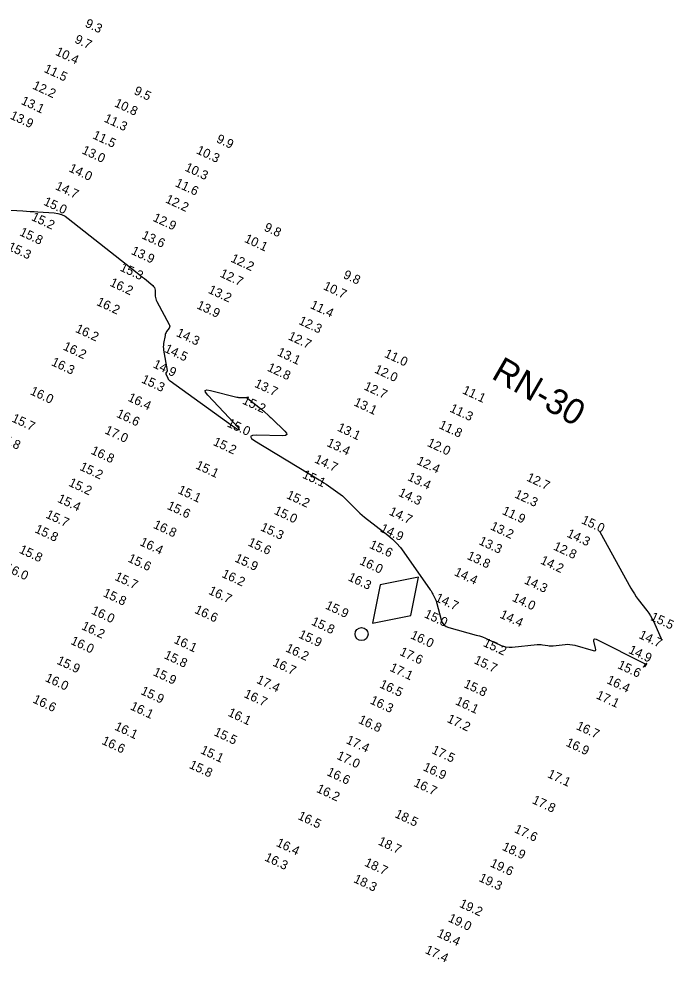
# Model space of a CAD drawing. Extents: x 988130 to 1132882, y 654656 to 841453.
# Drawn here: x 1101601 to 1101961, y 700830 to 701349 of the extents above; entities that cross this region are included whole.
import ezdxf

# ---------------------------------------------------------------- set-up
doc = ezdxf.new("R2010")
doc.units = 0
for name, color, linetype in [('V-CHAN-NAID', 7, 'Continuous'), ('V-TOPO-MAJR', 7, 'Continuous'), ('V-TOPO-SOUN', 7, 'Continuous')]:
    doc.layers.add(name, color=color, linetype=linetype)

msp = doc.modelspace()

# ---------------------------------------------------------------- linework, layer by layer
at = {"layer": 'V-CHAN-NAID'}
msp.add_lwpolyline([(1101795.16, 701016.08), (1101816.37, 701020.32), (1101820.62, 701041.54), (1101799.4, 701037.29)], close=True, dxfattribs=at)
msp.add_lwpolyline([(1101795.16, 701016.08), (1101816.37, 701020.32), (1101820.62, 701041.54), (1101799.4, 701037.29)], close=True, dxfattribs=at)
msp.add_circle((1101789.22, 701010.14), 3.6, dxfattribs=at)
msp.add_circle((1101789.22, 701010.14), 3.6, dxfattribs=at)
at = {"layer": 'V-TOPO-MAJR'}
for points in [[(1101592.81, 701243.77), (1101602.73, 701243.14), (1101604.81, 701243), (1101606.88, 701242.87), (1101608.96, 701242.73), (1101611.04, 701242.59), (1101619.98, 701241.99), (1101622.11, 701241.69), (1101624.12, 701241.09), (1101626.01, 701240.18), (1101627.78, 701238.98), (1101665.75, 701208.96), (1101666.73, 701208.18), (1101667.71, 701207.4), (1101668.68, 701206.6), (1101669.65, 701205.81), (1101674.22, 701202.02), (1101674.76, 701201.47), (1101675.15, 701200.86), (1101675.4, 701200.17), (1101675.51, 701199.41), (1101675.64, 701196.23), (1101675.71, 701195.45), (1101675.88, 701194.69), (1101676.13, 701193.95), (1101676.47, 701193.24), (1101683.36, 701180.66), (1101683.57, 701180.14), (1101683.62, 701179.63), (1101683.52, 701179.13), (1101683.26, 701178.64), (1101681.92, 701176.68), (1101681.62, 701176.18), (1101681.37, 701175.66), (1101681.17, 701175.11), (1101681.04, 701174.54), (1101680.24, 701170.13), (1101680.11, 701169.21), (1101680.06, 701168.28), (1101680.1, 701167.35), (1101680.22, 701166.42), (1101682.15, 701155.18), (1101682.16, 701155), (1101682.14, 701154.84), (1101682.08, 701154.68), (1101681.99, 701154.53), (1101681.54, 701153.97), (1101681.45, 701153.82), (1101681.41, 701153.67), (1101681.42, 701153.51), (1101681.47, 701153.35), (1101682.58, 701151), (1101682.82, 701150.57), (1101683.1, 701150.18), (1101683.43, 701149.83), (1101683.81, 701149.52), (1101718.12, 701124.85), (1101720.9, 701122.99), (1101722.01, 701122.58), (1101721.46, 701123.63), (1101719.25, 701126.13), (1101704.62, 701141.67), (1101703.35, 701143.28), (1101703.18, 701144.24), (1101704.11, 701144.56), (1101706.13, 701144.23), (1101720.51, 701140.61), (1101721.02, 701140.5), (1101721.53, 701140.43), (1101722.05, 701140.39), (1101722.57, 701140.39), (1101724.66, 701140.45), (1101725.17, 701140.43), (1101725.65, 701140.32), (1101726.1, 701140.12), (1101726.52, 701139.84), (1101733.54, 701134.34), (1101734.1, 701133.89), (1101734.66, 701133.44), (1101735.2, 701132.97), (1101735.74, 701132.5), (1101737.87, 701130.58), (1101738.41, 701130.1), (1101738.93, 701129.62), (1101739.46, 701129.13), (1101739.97, 701128.63), (1101746.97, 701121.87), (1101747.91, 701120.74), (1101748.05, 701119.94), (1101747.39, 701119.48), (1101745.93, 701119.34), (1101731.41, 701119.57), (1101729.08, 701119.42), (1101728.15, 701118.86), (1101728.64, 701117.89), (1101730.53, 701116.52), (1101765.79, 701095.15), (1101767.12, 701094.33), (1101768.44, 701093.48), (1101769.74, 701092.62), (1101771.03, 701091.73), (1101776.16, 701088.13), (1101777.42, 701087.21), (1101778.63, 701086.22), (1101779.8, 701085.19), (1101780.91, 701084.09), (1101785.85, 701079.04), (1101787.06, 701077.84), (1101788.3, 701076.69), (1101789.58, 701075.58), (1101790.9, 701074.51), (1101803.65, 701064.54), (1101806.14, 701062.44), (1101808.45, 701060.18), (1101810.58, 701057.76), (1101812.54, 701055.17), (1101827.03, 701034.48), (1101827.43, 701033.9), (1101827.8, 701033.3), (1101828.14, 701032.69), (1101828.46, 701032.06), (1101829.7, 701029.53), (1101829.99, 701028.89), (1101830.25, 701028.24), (1101830.48, 701027.57), (1101830.67, 701026.9), (1101832.98, 701018.03), (1101833.58, 701016.48), (1101834.5, 701015.24), (1101835.73, 701014.31), (1101837.27, 701013.7), (1101852.33, 701009.62), (1101854.03, 701009.12), (1101855.7, 701008.55), (1101857.35, 701007.9), (1101858.97, 701007.19), (1101865.39, 701004.17), (1101867.02, 701003.54), (1101868.68, 701003.13), (1101870.39, 701002.96), (1101872.13, 701003.02), (1101885.79, 701004.37), (1101886.53, 701004.42), (1101887.26, 701004.42), (1101888, 701004.38), (1101888.73, 701004.28), (1101891.66, 701003.81), (1101892.4, 701003.71), (1101893.13, 701003.67), (1101893.87, 701003.68), (1101894.61, 701003.73), (1101901.24, 701004.46), (1101902.59, 701004.55), (1101903.92, 701004.5), (1101905.24, 701004.31), (1101906.56, 701004), (1101916.64, 701001.05), (1101917.44, 701000.92), (1101917.94, 701001.11), (1101918.14, 701001.6), (1101918.04, 701002.4), (1101917.06, 701006.22), (1101916.96, 701007.01), (1101917.14, 701007.44), (1101917.6, 701007.52), (1101918.34, 701007.26), (1101944.95, 700994), (1101945.15, 700993.86), (1101945.25, 700993.69), (1101945.25, 700993.49), (1101945.16, 700993.27), (1101944.32, 700991.9), (1101944.31, 700991.88), (1101944.3, 700991.87), (1101944.31, 700991.87), (1101944.33, 700991.9), (1101944.43, 700992.02), (1101944.46, 700992.06), (1101944.48, 700992.09), (1101944.51, 700992.12), (1101944.53, 700992.15), (1101945.91, 700993.85), (1101946.07, 700994.05), (1101946.13, 700994.1), (1101946.1, 700994.02), (1101945.97, 700993.81), (1101944.92, 700992.11)], [(1101920.36, 701066.38), (1101937.39, 701035.51), (1101938.33, 701033.88), (1101939.34, 701032.29), (1101940.4, 701030.73), (1101941.53, 701029.22), (1101946.25, 701023.17), (1101947.33, 701021.7), (1101948.31, 701020.17), (1101949.19, 701018.58), (1101949.98, 701016.94), (1101954.41, 701006.89)]]:
    msp.add_lwpolyline(points, dxfattribs=at)

# ---------------------------------------------------------------- texts
at = {"layer": 'V-CHAN-NAID'}
msp.add_text('RN-30', height=14, rotation=330, dxfattribs=at).set_placement((1101860.07, 701151.24))
at = {"layer": 'V-TOPO-SOUN'}
for s, p in [('9.3', (1101636.63, 701344.7)), ('9.7', (1101630.86, 701335.93)), ('10.4 ', (1101620.32, 701329.15)), ('11.5 ', (1101614.02, 701319.74)), ('12.2 ', (1101607.71, 701310.55)), ('9.5', (1101663.51, 701307.58)), ('13.1 ', (1101601.4, 701302.1)), ('10.8 ', (1101652.78, 701300.83)), ('13.9 ', (1101595.35, 701294.02)), ('11.3 ', (1101647.05, 701292.42)), ('11.5 ', (1101640.77, 701283.2)), ('9.9', (1101708.9, 701281.09)), ('13.0 ', (1101634.87, 701274.92)), ('10.3 ', (1101697.87, 701274.92)), ('14.0 ', (1101627.74, 701264.99)), ('10.3 ', (1101691.52, 701265.44)), ('11.6 ', (1101686.22, 701256.85)), ('14.7 ', (1101620.26, 701255.15)), ('15.0 ', (1101613.78, 701246.62)), ('12.2 ', (1101680.84, 701247.95)), ('15.2 ', (1101607.06, 701238.18)), ('12.9 ', (1101673.97, 701237.75)), ('9.8', (1101735.13, 701232.43)), ('15.8 ', (1101600.55, 701229.83)), ('13.6 ', (1101667.8, 701228.15)), ('10.1 ', (1101724.33, 701226.18)), ('15.3 ', (1101594.1, 701221.8)), ('13.9 ', (1101662.02, 701219.52)), ('12.2 ', (1101716.81, 701215.33)), ('15.3 ', (1101655.82, 701210.38)), ('12.7 ', (1101710.85, 701207.05)), ('9.8', (1101778.7, 701206.34)), ('16.2 ', (1101650.23, 701202.04)), ('10.7 ', (1101767.74, 701200.11)), ('13.2 ', (1101704.43, 701198.11)), ('16.2 ', (1101642.95, 701191.42)), ('13.9 ', (1101698.06, 701189.61)), ('11.4 ', (1101760.59, 701189.74)), ('12.3 ', (1101754.17, 701181.01)), ('16.2 ', (1101631.32, 701176.62)), ('14.3 ', (1101686.86, 701174.34)), ('12.7 ', (1101748.36, 701172.54)), ('16.2 ', (1101624.52, 701166.9)), ('14.5 ', (1101680.32, 701165.62)), ('13.1 ', (1101742.39, 701163.74)), ('11.0 ', (1101801.4, 701162.87)), ('16.3 ', (1101618.05, 701158.3)), ('14.9 ', (1101674.03, 701157.11)), ('12.8 ', (1101736.93, 701155.27)), ('12.0 ', (1101795.89, 701154.28)), ('15.3 ', (1101667.65, 701148.79)), ('16.0 ', (1101606.4, 701142.3)), ('13.7 ', (1101729.89, 701146.41)), ('12.7 ', (1101790.11, 701144.96)), ('11.1 ', (1101844.3, 701142.82)), ('16.4 ', (1101660.18, 701138.73)), ('15.2 ', (1101723.21, 701137.15)), ('13.1 ', (1101784.53, 701136.18)), ('11.3 ', (1101837.35, 701132.76)), ('15.7 ', (1101596.23, 701127.32)), ('16.6 ', (1101653.86, 701129.86)), ('15.0 ', (1101714.76, 701124.6)), ('13.1 ', (1101775.45, 701122.26)), ('11.8 ', (1101831.38, 701123.65)), ('15.8 ', (1101588.27, 701117.01)), ('17.0 ', (1101647.49, 701120.79)), ('15.2 ', (1101707.11, 701114.38)), ('13.4 ', (1101769.67, 701113.82)), ('12.0 ', (1101824.94, 701113.84)), ('16.8 ', (1101639.87, 701109.56)), ('15.2 ', (1101633.65, 701100.67)), ('15.1 ', (1101697.46, 701101.48)), ('14.7 ', (1101762.89, 701104.8)), ('12.4 ', (1101819.14, 701103.88)), ('15.1 ', (1101756.23, 701096.34)), ('13.4 ', (1101814.15, 701095.02)), ('15.2 ', (1101627.58, 701091.91)), ('12.7 ', (1101879.62, 701094.77)), ('15.1 ', (1101687.68, 701087.89)), ('15.2 ', (1101747.46, 701085.09)), ('14.3 ', (1101809.09, 701086.39)), ('12.3 ', (1101873.02, 701085.51)), ('15.4 ', (1101621.4, 701083.07)), ('15.7 ', (1101614.99, 701074.39)), ('15.6 ', (1101681.75, 701079.19)), ('15.0 ', (1101740.61, 701076.49)), ('14.7 ', (1101803.93, 701076.04)), ('11.9 ', (1101866.17, 701076.38)), ('15.0 ', (1101909.79, 701071.31)), ('15.8 ', (1101608.96, 701066.32)), ('16.8 ', (1101674.18, 701068.76)), ('15.3 ', (1101733.16, 701067.39)), ('14.9 ', (1101799.08, 701066.73)), ('13.2 ', (1101859.7, 701067.92)), ('14.3 ', (1101901.78, 701063.88)), ('16.4 ', (1101666.77, 701059.22)), ('15.6 ', (1101726.25, 701059.08)), ('13.3 ', (1101853.33, 701059.76)), ('15.8 ', (1101600.33, 701055.07)), ('15.6 ', (1101793.1, 701057.74)), ('12.8 ', (1101894.37, 701056.82)), ('15.6 ', (1101660.18, 701050.2)), ('15.9 ', (1101719, 701050.26)), ('16.0 ', (1101787.71, 701048.77)), ('13.8 ', (1101846.84, 701051.65)), ('14.2 ', (1101887.23, 701049.14)), ('16.0 ', (1101592.58, 701045.13)), ('15.7 ', (1101652.91, 701040.14)), ('16.2 ', (1101711.87, 701041.71)), ('16.3 ', (1101781.36, 701039.87)), ('14.4 ', (1101839.84, 701042.68)), ('14.3 ', (1101878.33, 701038.19)), ('15.8 ', (1101646.5, 701031.15)), ('16.7 ', (1101704.56, 701032.42)), ('14.7 ', (1101829.36, 701028.52)), ('14.0 ', (1101871.7, 701028.58)), ('15.9 ', (1101768.85, 701024.33)), ('16.0 ', (1101640.05, 701021.52)), ('16.6 ', (1101696.9, 701021.96)), ('15.0 ', (1101823.3, 701019.55)), ('14.4 ', (1101864.92, 701019.32)), ('15.5 ', (1101947.83, 701018.03)), ('16.2 ', (1101634.66, 701012.99)), ('15.8 ', (1101761.17, 701015.49)), ('15.9 ', (1101754.14, 701008.35)), ('16.0 ', (1101815.74, 701007.97)), ('14.7 ', (1101941.44, 701008.1)), ('16.0 ', (1101628.69, 701004.84)), ('16.1 ', (1101685.47, 701005.45)), ('15.2 ', (1101855.74, 701003.69)), ('15.8 ', (1101680.08, 700996.99)), ('16.2 ', (1101746.98, 701000.78)), ('17.6 ', (1101809.76, 700998.81)), ('14.9 ', (1101935.74, 700999.87)), ('15.9 ', (1101621.03, 700993.94)), ('16.7 ', (1101739.92, 700992.93)), ('15.7 ', (1101850.66, 700994.23)), ('15.6 ', (1101929.72, 700991.53)), ('15.9 ', (1101674.04, 700987.64)), ('17.1 ', (1101804.31, 700990.1)), ('16.0 ', (1101614.66, 700984.42)), ('17.4 ', (1101731.02, 700983.42)), ('16.5 ', (1101798.71, 700980.92)), ('15.8 ', (1101845.01, 700981.07)), ('16.4 ', (1101923.72, 700983.25)), ('15.9 ', (1101667.26, 700977.24)), ('16.7 ', (1101724.06, 700975.6)), ('16.6 ', (1101607.86, 700972.62)), ('16.3 ', (1101793.48, 700972.09)), ('16.1 ', (1101840.46, 700971.63)), ('17.1 ', (1101917.91, 700974.91)), ('16.1 ', (1101661.51, 700968.82)), ('16.1 ', (1101715.24, 700965.31)), ('16.8 ', (1101787.02, 700961.4)), ('17.2 ', (1101835.86, 700961.89)), ('16.1 ', (1101652.87, 700957.67)), ('16.7 ', (1101906.93, 700957.96)), ('16.6 ', (1101645.79, 700949.82)), ('15.5 ', (1101707.48, 700954.61)), ('17.4 ', (1101780.28, 700950.24)), ('15.1 ', (1101700.13, 700944.71)), ('17.5 ', (1101827.38, 700944.73)), ('16.9 ', (1101901.25, 700948.8)), ('17.0 ', (1101775.11, 700941.61)), ('15.8 ', (1101693.93, 700936.57)), ('16.9 ', (1101822.64, 700935.32)), ('16.6 ', (1101769.67, 700932.61)), ('17.1 ', (1101891.11, 700931.5)), ('16.7 ', (1101817.49, 700926.64)), ('16.2 ', (1101763.97, 700923.39)), ('17.8 ', (1101882.71, 700917.19)), ('16.5 ', (1101753.74, 700908.44)), ('18.5 ', (1101807.09, 700909.49)), ('17.6 ', (1101872.87, 700901.2)), ('16.4 ', (1101741.83, 700893.65)), ('18.7 ', (1101797.89, 700894.45)), ('18.9 ', (1101866.22, 700891.49)), ('16.3 ', (1101735.44, 700885.64)), ('18.7 ', (1101790.41, 700882.76)), ('19.6 ', (1101859.6, 700882.4)), ('18.3 ', (1101784.4, 700873.71)), ('19.3 ', (1101853.38, 700874.33)), ('19.2 ', (1101842.63, 700860.14)), ('19.0 ', (1101836.49, 700852.13)), ('18.4 ', (1101830.33, 700843.79)), ('17.4 ', (1101823.77, 700834.7))]:
    msp.add_text(s, height=5, rotation=335, dxfattribs=at).set_placement(p)

doc.saveas('drawing.dxf')
